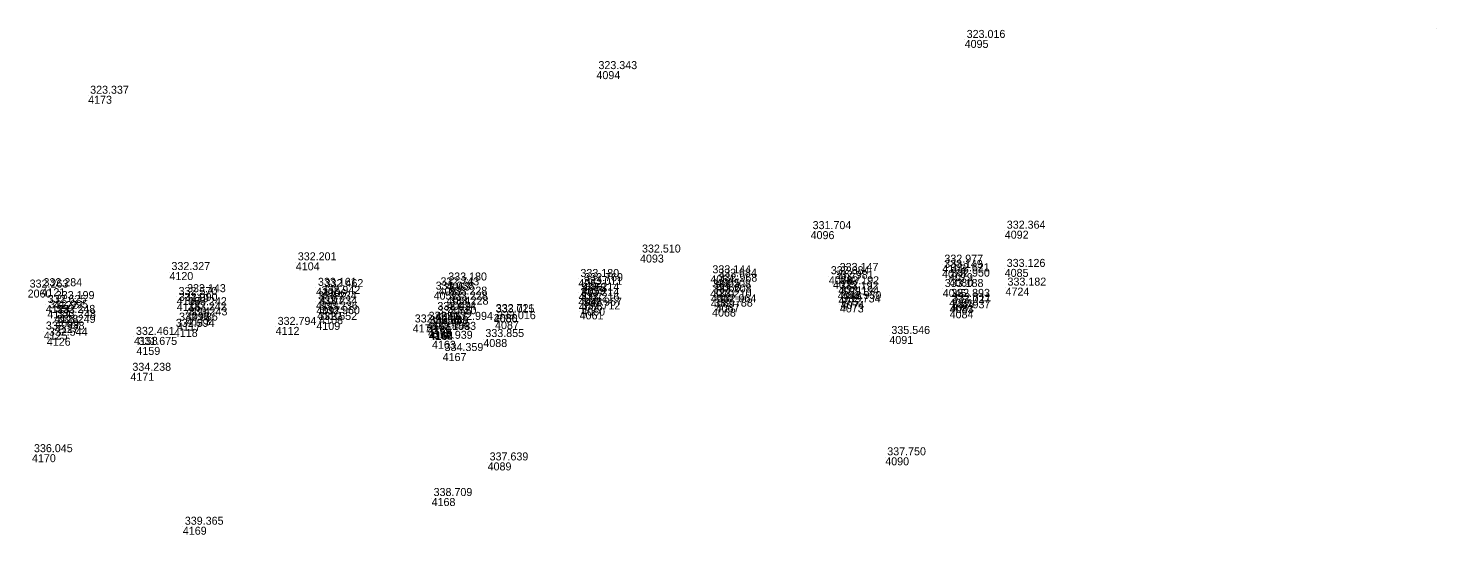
# Model space of a CAD drawing. Extents: x -829398 to -819400, y -1074439 to -1067977.
# Drawn here: x -827918.4 to -827707.2, y -1070269 to -1070193 of the extents above; entities that cross this region are included whole.
import ezdxf

# ---------------------------------------------------------------- set-up
doc = ezdxf.new("R2010")
doc.units = 0
doc.layers.add('Vrstva 60', color=7, linetype='Continuous')
doc.layers.add('Vrstva 61', color=7, linetype='Continuous')

msp = doc.modelspace()

# ---------------------------------------------------------------- linework, layer by layer
at = {"layer": 'Vrstva 60'}
for p, q in [((-827707.219, -1070192.957), (-827707.219, -1070192.957)), ((-827778.012, -1070194.723), (-827778.012, -1070194.723)), ((-827833.22, -1070199.399), (-827833.22, -1070199.399)), ((-827909.428, -1070203.096), (-827909.428, -1070203.096)), ((-827801.109, -1070223.403), (-827801.109, -1070223.403)), ((-827771.997, -1070223.337), (-827771.997, -1070223.337)), ((-827878.295, -1070228.086), (-827878.295, -1070228.086)), ((-827826.686, -1070226.917), (-827826.686, -1070226.917)), ((-827897.24, -1070229.542), (-827897.24, -1070229.542)), ((-827816.131, -1070230.027), (-827816.131, -1070230.027)), ((-827798.384, -1070230.165), (-827798.384, -1070230.165)), ((-827797.048, -1070229.677), (-827797.048, -1070229.677)), ((-827781.396, -1070229.214), (-827781.396, -1070229.214)), ((-827781.354, -1070228.434), (-827781.354, -1070228.434)), ((-827780.359, -1070229.713), (-827780.359, -1070229.713)), ((-827772.008, -1070229.072), (-827772.008, -1070229.072)), ((-827916.431, -1070231.965), (-827916.431, -1070231.965)), ((-827875.276, -1070231.91), (-827875.276, -1070231.91)), ((-827874.273, -1070232.102), (-827874.273, -1070232.102)), ((-827857.627, -1070232.48), (-827857.627, -1070232.48)), ((-827856.895, -1070231.841), (-827856.895, -1070231.841)), ((-827855.739, -1070231.11), (-827855.739, -1070231.11)), ((-827835.919, -1070230.585), (-827835.919, -1070230.585)), ((-827835.439, -1070231.759), (-827835.439, -1070231.759)), ((-827835.337, -1070231.21), (-827835.337, -1070231.21)), ((-827816.162, -1070232.159), (-827816.162, -1070232.159)), ((-827815.27, -1070230.542), (-827815.27, -1070230.542)), ((-827815.205, -1070231.281), (-827815.205, -1070231.281)), ((-827797.763, -1070230.836), (-827797.763, -1070230.836)), ((-827797.038, -1070232.457), (-827797.038, -1070232.457)), ((-827796.949, -1070231.684), (-827796.949, -1070231.684)), ((-827781.295, -1070232.083), (-827781.295, -1070232.083)), ((-827780.334, -1070230.529), (-827780.334, -1070230.529)), ((-827771.886, -1070231.877), (-827771.886, -1070231.877)), ((-827915.79, -1070234.48), (-827915.79, -1070234.48)), ((-827914.583, -1070233.899), (-827914.583, -1070233.899)), ((-827896.168, -1070233.281), (-827896.168, -1070233.281)), ((-827896.142, -1070234.177), (-827896.142, -1070234.177)), ((-827894.896, -1070232.862), (-827894.896, -1070232.862)), ((-827875.27, -1070233.948), (-827875.27, -1070233.948)), ((-827874.733, -1070233.13), (-827874.733, -1070233.13)), ((-827855.695, -1070233.227), (-827855.695, -1070233.227)), ((-827855.611, -1070233.99), (-827855.611, -1070233.99)), ((-827835.904, -1070233.409), (-827835.904, -1070233.409)), ((-827835.895, -1070232.636), (-827835.895, -1070232.636)), ((-827835.87, -1070234.149), (-827835.87, -1070234.149)), ((-827816.069, -1070233.654), (-827816.069, -1070233.654)), ((-827816.061, -1070232.902), (-827816.061, -1070232.902)), ((-827815.34, -1070234.375), (-827815.34, -1070234.375)), ((-827796.936, -1070233.192), (-827796.936, -1070233.192)), ((-827796.723, -1070234.401), (-827796.723, -1070234.401)), ((-827796.61, -1070233.89), (-827796.61, -1070233.89)), ((-827780.319, -1070233.567), (-827780.319, -1070233.567)), ((-827780.263, -1070234.483), (-827780.263, -1070234.483)), ((-827780.146, -1070234.234), (-827780.146, -1070234.234)), ((-827915.543, -1070235.275), (-827915.543, -1070235.275)), ((-827914.472, -1070235.971), (-827914.472, -1070235.971)), ((-827914.366, -1070236.699), (-827914.366, -1070236.699)), ((-827894.783, -1070235.588), (-827894.783, -1070235.588)), ((-827894.739, -1070234.816), (-827894.739, -1070234.816)), ((-827894.653, -1070236.346), (-827894.653, -1070236.346)), ((-827875.2, -1070234.704), (-827875.2, -1070234.704)), ((-827875.096, -1070235.473), (-827875.096, -1070235.473)), ((-827874.789, -1070236.157), (-827874.789, -1070236.157)), ((-827857.371, -1070235.531), (-827857.371, -1070235.531)), ((-827857.321, -1070236.164), (-827857.321, -1070236.164)), ((-827855.501, -1070234.732), (-827855.501, -1070234.732)), ((-827848.623, -1070235.919), (-827848.623, -1070235.919)), ((-827848.612, -1070235.84), (-827848.612, -1070235.84)), ((-827835.738, -1070235.446), (-827835.738, -1070235.446)), ((-827835.509, -1070234.886), (-827835.509, -1070234.886)), ((-827815.888, -1070235.023), (-827815.888, -1070235.023)), ((-827780.26, -1070235.282), (-827780.26, -1070235.282)), ((-827916.077, -1070238.463), (-827916.077, -1070238.463)), ((-827914.421, -1070237.479), (-827914.421, -1070237.479)), ((-827896.581, -1070238.07), (-827896.581, -1070238.07)), ((-827896.095, -1070237.128), (-827896.095, -1070237.128)), ((-827881.317, -1070237.771), (-827881.317, -1070237.771)), ((-827875.211, -1070237.03), (-827875.211, -1070237.03)), ((-827860.763, -1070237.405), (-827860.763, -1070237.405)), ((-827858.685, -1070237), (-827858.685, -1070237)), ((-827858.529, -1070237.634), (-827858.529, -1070237.634)), ((-827858.522, -1070237.63), (-827858.522, -1070237.63)), ((-827858.473, -1070238.125), (-827858.473, -1070238.125)), ((-827858.349, -1070238.491), (-827858.349, -1070238.491)), ((-827858.225, -1070238.521), (-827858.225, -1070238.521)), ((-827854.843, -1070237.015), (-827854.843, -1070237.015)), ((-827848.422, -1070236.908), (-827848.422, -1070236.908)), ((-827915.625, -1070239.392), (-827915.625, -1070239.392)), ((-827902.562, -1070239.265), (-827902.562, -1070239.265)), ((-827902.194, -1070240.775), (-827902.194, -1070240.775)), ((-827857.88, -1070239.854), (-827857.88, -1070239.854)), ((-827850.172, -1070239.591), (-827850.172, -1070239.591)), ((-827789.3, -1070239.129), (-827789.3, -1070239.129)), ((-827856.282, -1070241.692), (-827856.282, -1070241.692)), ((-827903.097, -1070244.657), (-827903.097, -1070244.657)), ((-827917.849, -1070256.864), (-827917.849, -1070256.864)), ((-827789.917, -1070257.333), (-827789.917, -1070257.333)), ((-827849.537, -1070258.1), (-827849.537, -1070258.1)), ((-827857.935, -1070263.443), (-827857.935, -1070263.443)), ((-827895.233, -1070267.747), (-827895.233, -1070267.747))]:
    msp.add_line(p, q, dxfattribs=at)

# ---------------------------------------------------------------- texts
for s, p in [('4095', (-827778.012, -1070195.923)), ('4094', (-827833.22, -1070200.599)), ('4173', (-827909.428, -1070204.296)), ('4096', (-827801.109, -1070224.603)), ('4092', (-827771.997, -1070224.537)), ('4104', (-827878.295, -1070229.286)), ('4093', (-827826.686, -1070228.117)), ('4120', (-827897.24, -1070230.742)), ('4064', (-827816.131, -1070231.227)), ('4076', (-827798.384, -1070231.365)), ('4077', (-827797.048, -1070230.877)), ('4078', (-827781.396, -1070230.414)), ('4103', (-827781.354, -1070229.634)), ('4079', (-827780.359, -1070230.913)), ('4085', (-827772.008, -1070230.272)), ('2060', (-827918.503, -1070233.371)), ('4121', (-827916.431, -1070233.165)), ('4105', (-827875.276, -1070233.11)), ('4106', (-827874.273, -1070233.302)), ('4052', (-827857.627, -1070233.68)), ('4053', (-827856.895, -1070233.041)), ('4063', (-827855.739, -1070232.31)), ('4062', (-827835.919, -1070231.785)), ('4059', (-827835.439, -1070232.959)), ('4058', (-827835.337, -1070232.41)), ('4070', (-827816.162, -1070233.359)), ('4065', (-827815.27, -1070231.742)), ('4066', (-827815.205, -1070232.481)), ('4075', (-827797.763, -1070232.036)), ('4046', (-827797.038, -1070233.657)), ('4071', (-827796.949, -1070232.884)), ('4045', (-827781.295, -1070233.283)), ('4080', (-827780.334, -1070231.729)), ('4724', (-827771.886, -1070233.077)), ('4123', (-827915.79, -1070235.68)), ('4122', (-827914.583, -1070235.099)), ('4115', (-827896.168, -1070234.481)), ('4116', (-827896.142, -1070235.377)), ('4119', (-827894.896, -1070234.062)), ('4111', (-827875.27, -1070235.148)), ('4107', (-827874.733, -1070234.33)), ('4054', (-827855.695, -1070234.427)), ('4049', (-827855.611, -1070235.19)), ('4048', (-827835.904, -1070234.609)), ('4057', (-827835.895, -1070233.836)), ('4056', (-827835.87, -1070235.349)), ('4069', (-827816.069, -1070234.854)), ('4047', (-827816.061, -1070234.102)), ('4067', (-827815.34, -1070235.575)), ('4072', (-827796.936, -1070234.392)), ('4073', (-827796.723, -1070235.601)), ('4074', (-827796.61, -1070235.09)), ('4081', (-827780.319, -1070234.767)), ('4083', (-827780.263, -1070235.683)), ('4082', (-827780.146, -1070235.434)), ('4124', (-827915.543, -1070236.475)), ('4128', (-827914.472, -1070237.171)), ('4099', (-827914.366, -1070237.899)), ('4098', (-827894.783, -1070236.788)), ('4114', (-827894.739, -1070236.016)), ('4113', (-827894.653, -1070237.546)), ('4097', (-827875.2, -1070235.904)), ('4110', (-827875.096, -1070236.673)), ('4108', (-827874.789, -1070237.357)), ('4051', (-827857.371, -1070236.731)), ('4050', (-827857.321, -1070237.364)), ('4055', (-827855.501, -1070235.932)), ('4086', (-827848.623, -1070237.119)), ('2080', (-827848.612, -1070237.04)), ('4061', (-827835.738, -1070236.646)), ('4060', (-827835.509, -1070236.086)), ('4068', (-827815.888, -1070236.223)), ('4084', (-827780.26, -1070236.482)), ('4125', (-827916.077, -1070239.663)), ('4127', (-827914.421, -1070238.679)), ('4118', (-827896.581, -1070239.27)), ('4117', (-827896.095, -1070238.328)), ('4112', (-827881.317, -1070238.971)), ('4109', (-827875.211, -1070238.23)), ('4172', (-827860.763, -1070238.605)), ('4162', (-827858.685, -1070238.2)), ('4166', (-827858.529, -1070238.834)), ('4161', (-827858.522, -1070238.83)), ('4160', (-827858.473, -1070239.325)), ('4165', (-827858.349, -1070239.691)), ('4164', (-827858.225, -1070239.721)), ('1533', (-827854.843, -1070238.215)), ('4087', (-827848.422, -1070238.108)), ('4126', (-827915.625, -1070240.592)), ('4158', (-827902.562, -1070240.465)), ('4159', (-827902.194, -1070241.975)), ('4163', (-827857.88, -1070241.054)), ('4088', (-827850.172, -1070240.791)), ('4091', (-827789.3, -1070240.329)), ('4167', (-827856.282, -1070242.892)), ('4171', (-827903.097, -1070245.857)), ('4170', (-827917.849, -1070258.064)), ('4090', (-827789.917, -1070258.533)), ('4089', (-827849.537, -1070259.3)), ('4168', (-827857.935, -1070264.643)), ('4169', (-827895.233, -1070268.947))]:
    msp.add_text(s, height=1.2, dxfattribs=at).set_placement(p)
at = {"layer": 'Vrstva 61'}
for s, p in [('323.016', (-827777.712, -1070194.423)), ('323.343', (-827832.92, -1070199.099)), ('323.337', (-827909.128, -1070202.796)), ('331.704', (-827800.809, -1070223.103)), ('332.364', (-827771.697, -1070223.037)), ('332.510', (-827826.386, -1070226.617)), ('332.327', (-827896.94, -1070229.242)), ('332.201', (-827877.995, -1070227.786)), ('333.147', (-827796.748, -1070229.377)), ('333.149', (-827781.096, -1070228.914)), ('332.977', (-827781.054, -1070228.134)), ('332.621', (-827780.059, -1070229.413)), ('333.126', (-827771.708, -1070228.772)), ('332.284', (-827916.131, -1070231.665)), ('333.161', (-827874.976, -1070231.61)), ('332.743', (-827856.595, -1070231.541)), ('333.180', (-827855.439, -1070230.81)), ('333.180', (-827835.619, -1070230.285)), ('333.011', (-827835.139, -1070231.459)), ('332.769', (-827835.037, -1070230.91)), ('333.144', (-827815.831, -1070229.727)), ('332.684', (-827814.97, -1070230.242)), ('332.968', (-827814.905, -1070230.981)), ('332.684', (-827798.084, -1070229.865)), ('332.981', (-827797.463, -1070230.536)), ('333.192', (-827796.649, -1070231.384)), ('332.950', (-827780.034, -1070230.229)), ('333.182', (-827771.586, -1070231.577)), ('332.263', (-827918.203, -1070231.871)), ('333.199', (-827914.283, -1070233.599)), ('332.570', (-827895.868, -1070232.981)), ('333.143', (-827894.596, -1070232.562)), ('333.234', (-827874.97, -1070233.648)), ('332.942', (-827874.433, -1070232.83)), ('332.462', (-827873.973, -1070231.802)), ('333.038', (-827857.327, -1070232.18)), ('333.228', (-827855.395, -1070232.927)), ('333.228', (-827855.311, -1070233.69)), ('333.214', (-827835.604, -1070233.109)), ('333.214', (-827835.595, -1070232.336)), ('333.208', (-827815.862, -1070231.859)), ('333.210', (-827815.769, -1070233.354)), ('333.208', (-827815.761, -1070232.602)), ('333.192', (-827796.738, -1070232.157)), ('333.194', (-827796.636, -1070232.892)), ('332.930', (-827796.31, -1070233.59)), ('333.188', (-827780.995, -1070231.783)), ('332.893', (-827780.019, -1070233.267)), ('332.625', (-827915.49, -1070234.18)), ('332.995', (-827915.243, -1070234.975)), ('333.248', (-827914.172, -1070235.671)), ('332.990', (-827895.842, -1070233.877)), ('333.242', (-827894.483, -1070235.288)), ('333.242', (-827894.439, -1070234.516)), ('333.234', (-827874.9, -1070234.404)), ('333.236', (-827874.796, -1070235.173)), ('332.960', (-827874.489, -1070235.857)), ('333.014', (-827857.071, -1070235.231)), ('332.720', (-827857.021, -1070235.864)), ('333.228', (-827855.201, -1070234.432)), ('333.015', (-827848.323, -1070235.619)), ('332.721', (-827848.312, -1070235.54)), ('333.216', (-827835.57, -1070233.849)), ('332.712', (-827835.438, -1070235.146)), ('332.967', (-827835.209, -1070234.586)), ('332.788', (-827815.588, -1070234.723)), ('332.964', (-827815.04, -1070234.075)), ('332.734', (-827796.423, -1070234.101)), ('333.027', (-827779.963, -1070234.183)), ('332.937', (-827779.96, -1070234.982)), ('332.711', (-827779.846, -1070233.934)), ('333.249', (-827914.121, -1070237.179)), ('333.248', (-827914.066, -1070236.399)), ('332.594', (-827896.281, -1070237.77)), ('332.986', (-827895.795, -1070236.828)), ('333.243', (-827894.353, -1070236.046)), ('332.794', (-827881.017, -1070237.471)), ('332.552', (-827874.911, -1070236.73)), ('332.536', (-827860.463, -1070237.105)), ('332.957', (-827858.385, -1070236.7)), ('332.043', (-827858.229, -1070237.334)), ('332.980', (-827858.222, -1070237.33)), ('331.921', (-827858.173, -1070237.825)), ('332.994', (-827854.543, -1070236.715)), ('333.016', (-827848.122, -1070236.608)), ('332.938', (-827915.777, -1070238.163)), ('332.544', (-827915.325, -1070239.092)), ('332.461', (-827902.262, -1070238.965)), ('332.006', (-827858.049, -1070238.191)), ('332.993', (-827857.925, -1070238.221)), ('332.939', (-827857.58, -1070239.554)), ('333.855', (-827849.872, -1070239.291)), ('335.546', (-827789, -1070238.829)), ('331.675', (-827901.894, -1070240.475)), ('334.359', (-827855.982, -1070241.392)), ('334.238', (-827902.797, -1070244.357)), ('336.045', (-827917.549, -1070256.564)), ('337.639', (-827849.237, -1070257.8)), ('337.750', (-827789.617, -1070257.033)), ('338.709', (-827857.635, -1070263.143)), ('339.365', (-827894.933, -1070267.447))]:
    msp.add_text(s, height=1.2, dxfattribs=at).set_placement(p)

doc.saveas('drawing.dxf')
